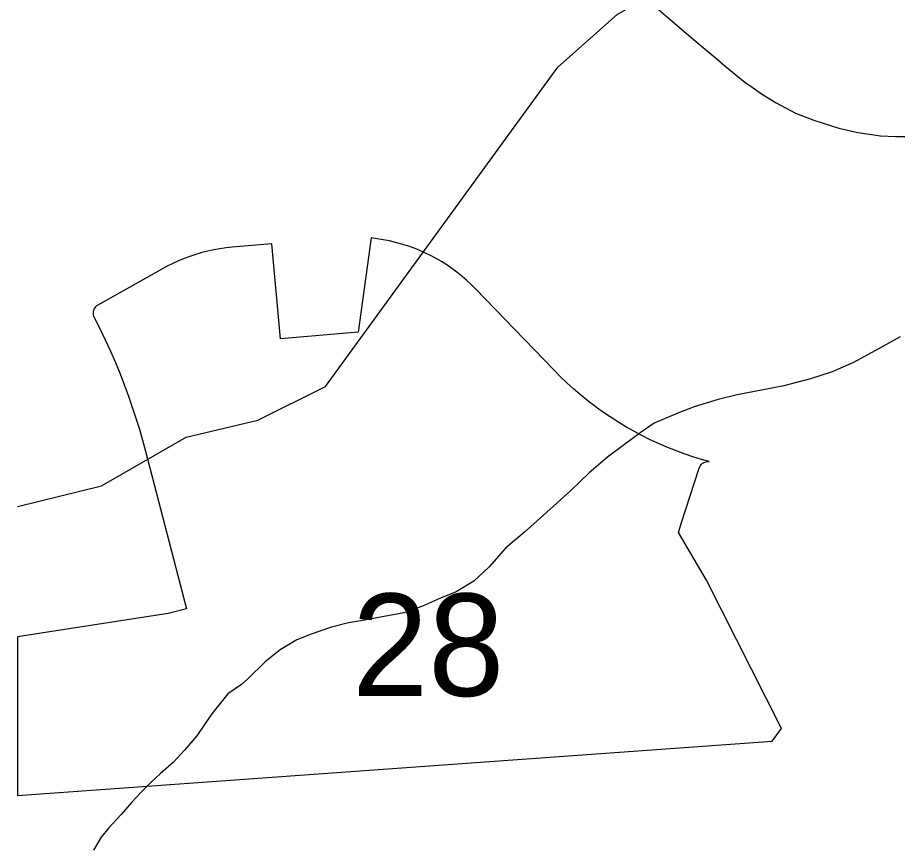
# Model space of a CAD drawing. Extents: x 2169602 to 2449496, y 721995 to 810662.
# Drawn here: x 2379098 to 2381921, y 796884 to 799536 of the extents above; entities that cross this region are included whole.
import ezdxf

# ---------------------------------------------------------------- set-up
doc = ezdxf.new("R2010")
doc.units = 0
doc.layers.add('Default', color=7, linetype='Continuous')

msp = doc.modelspace()

# ---------------------------------------------------------------- linework, layer by layer
at = {"layer": 'Default'}
msp.add_line((2379098.1, 797549.7), (2379098.1, 797041.4), dxfattribs=at)
msp.add_line((2379098.1, 797549.7), (2379098.1, 797041.4), dxfattribs=at)
for points in [[(2379098.1, 797968.5), (2379367.7, 798034.8), (2379638.8, 798190.7), (2379869.2, 798245), (2380086.1, 798353.4), (2380831.6, 799377.3), (2381021.4, 799546.8), (2381184.7, 799642), (2381223.1, 799665.2), (2381273.2, 799676.2), (2381321.3, 799687.2), (2381438.9, 799678.8), (2381578.2, 799655.9), (2381715.8, 799653.1), (2381755.8, 799656.3), (2381773.7, 799653.9), (2381793.6, 799651.5), (2381872.7, 799615.9), (2382008.7, 799531.1)], [(2381154.1, 799562.4), (2381206.5, 799517.7), (2381249.9, 799480.6), (2381284.1, 799451.3), (2381342.2, 799403.1), (2381367.9, 799380.6), (2381402.3, 799352.5), (2381431.4, 799329.8), (2381454.7, 799313.3), (2381484.1, 799292.1), (2381531.5, 799262.7), (2381593.4, 799230.3), (2381652.8, 799206.9), (2381732.2, 799182.2), (2381793.2, 799167.9), (2381830.1, 799162), (2381866.7, 799157.6), (2381913.9, 799154.7), (2381965.6, 799154.7)], [(2380566.9, 798666.4), (2380552.7, 798680.6), (2380538.2, 798694.2), (2380522.9, 798707.3), (2380507.2, 798719.8), (2380491.2, 798731.6), (2380474.7, 798742.9), (2380457.7, 798753.6), (2380440.4, 798763.7), (2380422.7, 798773.1), (2380404.7, 798781.9), (2380386.4, 798790), (2380367.9, 798797.4), (2380348.9, 798804.1), (2380329.9, 798810.1), (2380310.7, 798815.4), (2380291.2, 798820.1), (2380271.4, 798823.9), (2380251.7, 798827.1), (2380231.9, 798829.5), (2380190.7, 798527.8), (2379941.2, 798505.5), (2379913.9, 798811.2), (2379786.9, 798799.9), (2379767.2, 798797.8), (2379747.4, 798794.9), (2379727.9, 798791.4), (2379708.4, 798787.3), (2379689.2, 798782.4), (2379669.9, 798776.8), (2379651.2, 798770.6), (2379632.4, 798763.7), (2379613.9, 798756.2), (2379595.9, 798748), (2379578.2, 798739.2), (2379560.4, 798729.7), (2379355.4, 798614.3), (2379351.7, 798611.8), (2379348.2, 798608.8), (2379345.4, 798605.2), (2379343.2, 798601.3), (2379341.4, 798597.1), (2379340.4, 798592.7), (2379340.2, 798588.1), (2379340.4, 798583.4), (2379341.7, 798578.7), (2379343.4, 798574.3), (2379361.7, 798538.8), (2379378.9, 798503), (2379395.7, 798466.8), (2379411.7, 798430.4), (2379426.7, 798393.6), (2379441.2, 798356.5), (2379454.2, 798321.8), (2379466.2, 798286.9), (2379477.9, 798251.8), (2379488.7, 798216.4), (2379498.9, 798180.9), (2379508.7, 798145.2), (2379639.7, 797639.9), (2379581.4, 797624.8), (2379098.1, 797549.7)], [(2380566.9, 798666.4), (2380552.7, 798680.6), (2380538.2, 798694.2), (2380522.9, 798707.3), (2380507.2, 798719.8), (2380491.2, 798731.6), (2380474.7, 798742.9), (2380457.7, 798753.6), (2380440.4, 798763.7), (2380422.7, 798773.1), (2380404.7, 798781.9), (2380386.4, 798790), (2380367.9, 798797.4), (2380348.9, 798804.1), (2380329.9, 798810.1), (2380310.7, 798815.4), (2380291.2, 798820.1), (2380271.4, 798823.9), (2380251.7, 798827.1), (2380231.9, 798829.5), (2380190.7, 798527.8), (2379941.2, 798505.5), (2379913.9, 798811.2), (2379786.9, 798799.9), (2379767.2, 798797.8), (2379747.4, 798794.9), (2379727.9, 798791.4), (2379708.4, 798787.3), (2379689.2, 798782.4), (2379669.9, 798776.8), (2379651.2, 798770.6), (2379632.4, 798763.7), (2379613.9, 798756.2), (2379595.9, 798748), (2379578.2, 798739.2), (2379560.4, 798729.7), (2379355.4, 798614.3), (2379351.7, 798611.8), (2379348.2, 798608.8), (2379345.4, 798605.2), (2379343.2, 798601.3), (2379341.4, 798597.1), (2379340.4, 798592.7), (2379340.2, 798588.1), (2379340.4, 798583.4), (2379341.7, 798578.7), (2379343.4, 798574.3), (2379361.7, 798538.8), (2379378.9, 798503), (2379395.7, 798466.8), (2379411.7, 798430.4), (2379426.7, 798393.6), (2379441.2, 798356.5), (2379454.2, 798321.8), (2379466.2, 798286.9), (2379477.9, 798251.8), (2379488.7, 798216.4), (2379498.9, 798180.9), (2379508.7, 798145.2), (2379639.7, 797639.9), (2379581.4, 797624.8), (2379098.1, 797549.7)], [(2381316.2, 798112.4), (2381292.2, 798119.1), (2381263.9, 798127.8), (2381236.2, 798137.2), (2381208.4, 798147.4), (2381180.9, 798158.4), (2381153.9, 798170.1), (2381127.2, 798182.5), (2381100.7, 798195.7), (2381074.7, 798209.6), (2381049.2, 798224.2), (2381023.9, 798239.4), (2380998.9, 798255.4), (2380974.7, 798272.1), (2380950.7, 798289.3), (2380927.4, 798307.3), (2380904.4, 798325.9), (2380881.9, 798345.1), (2380860.2, 798364.8), (2380838.7, 798385.2), (2380817.9, 798406.2), (2380566.9, 798666.4)], [(2381316.2, 798112.4), (2381292.2, 798119.1), (2381263.9, 798127.8), (2381236.2, 798137.2), (2381208.4, 798147.4), (2381180.9, 798158.4), (2381153.9, 798170.1), (2381127.2, 798182.5), (2381100.7, 798195.7), (2381074.7, 798209.6), (2381049.2, 798224.2), (2381023.9, 798239.4), (2380998.9, 798255.4), (2380974.7, 798272.1), (2380950.7, 798289.3), (2380927.4, 798307.3), (2380904.4, 798325.9), (2380881.9, 798345.1), (2380860.2, 798364.8), (2380838.7, 798385.2), (2380817.9, 798406.2), (2380566.9, 798666.4)], [(2381929.3, 798512.3), (2381871.3, 798480.1), (2381779.6, 798430), (2381711.5, 798399.7), (2381642, 798377.3), (2381555.7, 798354.7), (2381490.1, 798342.7), (2381406.2, 798326.2), (2381345.9, 798311.8), (2381268.4, 798287.4), (2381216.1, 798267.4), (2381140.7, 798235), (2381098.4, 798206.9), (2381044.7, 798166.7), (2380990.8, 798126.6), (2380931.5, 798076.3), (2380871.6, 798018.1), (2380795.6, 797949.7), (2380724.2, 797885.4), (2380664.7, 797835.2), (2380610.8, 797774.8), (2380561.2, 797728.8), (2380504.8, 797694.3), (2380455.2, 797674.2), (2380397.3, 797648.1), (2380337.3, 797627.5), (2380273.7, 797615.3), (2380199.5, 797600.9), (2380159.3, 797594.8), (2380105.6, 797580.7), (2380039.7, 797558.2), (2379993.8, 797540.4), (2379940.1, 797508), (2379892.5, 797469.8), (2379836.7, 797415.7), (2379816.6, 797397.6), (2379773, 797367.3), (2379721.1, 797303), (2379695.2, 797265.1), (2379673.1, 797232.8), (2379633.7, 797186.8), (2379597.8, 797148.4), (2379556, 797110.6), (2379528.1, 797084.4), (2379492.2, 797050), (2379464.4, 797020.2), (2379430.5, 796979.9), (2379390.7, 796937.6), (2379366.5, 796907.6), (2379341.3, 796865.6)], [(2379098.1, 797041.4), (2381518.9, 797215.4), (2381548.2, 797256.2), (2381308.4, 797731.4), (2381218.4, 797885.1), (2381225.7, 797909.3), (2381227.9, 797916.4), (2381284.4, 798091.3), (2381286.2, 798095.6), (2381288.4, 798099.4), (2381291.4, 798102.9), (2381294.7, 798105.9), (2381298.7, 798108.4), (2381302.7, 798110.3), (2381307.2, 798111.6), (2381311.7, 798112.1), (2381316.2, 798112.4)], [(2379098.1, 797041.4), (2381518.9, 797215.4), (2381548.2, 797256.2), (2381308.4, 797731.4), (2381218.4, 797885.1), (2381225.7, 797909.3), (2381227.9, 797916.4), (2381284.4, 798091.3), (2381286.2, 798095.6), (2381288.4, 798099.4), (2381291.4, 798102.9), (2381294.7, 798105.9), (2381298.7, 798108.4), (2381302.7, 798110.3), (2381307.2, 798111.6), (2381311.7, 798112.1), (2381316.2, 798112.4)]]:
    msp.add_lwpolyline(points, dxfattribs=at)

# ---------------------------------------------------------------- texts
msp.add_text('28', height=328.08, dxfattribs=at).set_placement((2380171.4, 797360.4))

doc.saveas('drawing.dxf')
